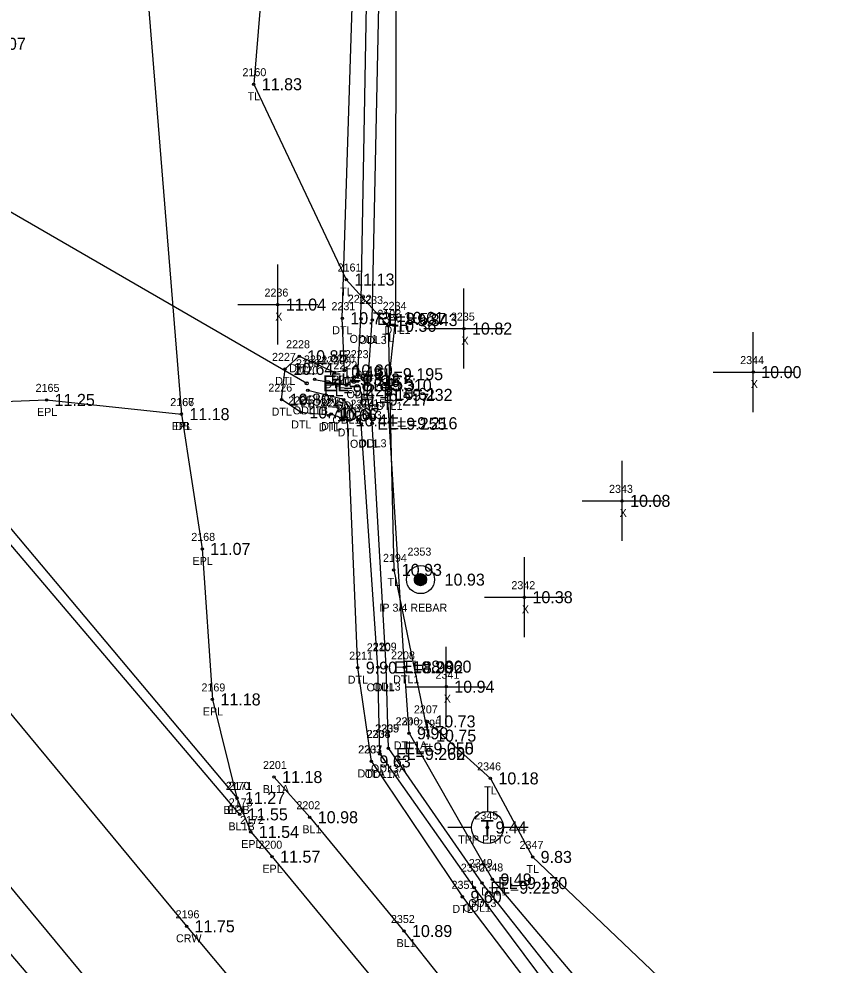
# Model space of a CAD drawing. Extents: x 2042211 to 2045853, y 303080 to 309569.
# Drawn here: x 2044366.6 to 2044468.4, y 304797.6 to 304915.7 of the extents above; entities that cross this region are included whole.
import ezdxf

# ---------------------------------------------------------------- set-up
doc = ezdxf.new("R2010")
doc.units = 0
for name, color, linetype in [('BR_500YR_SCOUR', 7, 'Continuous'), ('RD_DTM_BkLn1', 7, 'Continuous'), ('RD_DTM_BkLn_txCode', 7, 'Continuous'), ('RD_EX_DR_Pipe_txCode', 7, 'Continuous'), ('RD_EX_Driveway', 7, 'Continuous'), ('RD_EX_Driveway_txCode', 7, 'Continuous'), ('RD_EX_DV_Prop_txCode', 7, 'Continuous'), ('RD_EX_H2O', 7, 'Continuous'), ('RD_EX_H2O_txCode', 7, 'Continuous'), ('RD_EX_Misc', 7, 'Continuous'), ('RD_EX_Misc_txCode', 7, 'Continuous'), ('RD_EX_Road', 7, 'Continuous'), ('RD_EX_Road_txCode', 7, 'Continuous'), ('RD_EX_TX_Driveway_ELEV', 7, 'Continuous'), ('RD_EX_TX_DV_Prop_ELEV', 7, 'Continuous'), ('RD_EX_TX_H2O_ELEV', 7, 'Continuous'), ('RD_EX_TX_Misc_ELEV', 7, 'Continuous'), ('RD_EX_TX_Road_ELEV', 7, 'Continuous'), ('RD_EX_TX_UT_ELEV', 7, 'Continuous'), ('RD_EX_TX_VEG_ELEV', 7, 'Continuous'), ('RD_EX_UT_txCode', 7, 'Continuous'), ('RD_EX_VEG_txCode', 7, 'Continuous'), ('RD_HC_Survey_ELEV', 7, 'Continuous'), ('RD_HC_Survey_txCode', 7, 'Continuous'), ('RD_SMD_Locator', 7, 'Continuous'), ('RD_TX_Pipe_ElevEX', 7, 'Continuous')]:
    doc.layers.add(name, color=color, linetype=linetype)

msp = doc.modelspace()

# ---------------------------------------------------------------- linework, layer by layer
at = {"layer": 'BR_500YR_SCOUR'}
for p, q in [((2044346.71, 304902.5), (2044402.48, 304870.21)), ((2044416.37, 304845), (2044416.37, 304846.39)), ((2044416.41, 304844.99), (2044416.41, 304846.4)), ((2044416.44, 304844.97), (2044416.44, 304846.41)), ((2044416.48, 304844.96), (2044416.48, 304846.43)), ((2044416.51, 304844.95), (2044416.51, 304846.43)), ((2044416.55, 304844.95), (2044416.55, 304846.44)), ((2044416.58, 304844.94), (2044416.58, 304846.45)), ((2044416.62, 304844.94), (2044416.62, 304846.45)), ((2044416.65, 304844.93), (2044416.65, 304846.45)), ((2044416.69, 304844.93), (2044416.69, 304846.46)), ((2044416.72, 304844.93), (2044416.72, 304846.45)), ((2044416.76, 304844.94), (2044416.76, 304846.45)), ((2044416.79, 304844.94), (2044416.79, 304846.45)), ((2044416.83, 304844.95), (2044416.83, 304846.44)), ((2044416.86, 304844.95), (2044416.86, 304846.43)), ((2044416.9, 304844.96), (2044416.9, 304846.43)), ((2044416.93, 304844.97), (2044416.93, 304846.41)), ((2044416.97, 304844.99), (2044416.97, 304846.4)), ((2044417, 304845), (2044417, 304846.39)), ((2044415.95, 304845.5), (2044415.95, 304845.89)), ((2044415.99, 304845.4), (2044415.99, 304845.99)), ((2044416.02, 304845.32), (2044416.02, 304846.06)), ((2044416.06, 304845.27), (2044416.06, 304846.12)), ((2044416.09, 304845.22), (2044416.09, 304846.17)), ((2044416.13, 304845.18), (2044416.13, 304846.21)), ((2044416.16, 304845.14), (2044416.16, 304846.24)), ((2044416.2, 304845.11), (2044416.2, 304846.28)), ((2044416.23, 304845.08), (2044416.23, 304846.3)), ((2044416.27, 304845.06), (2044416.27, 304846.33)), ((2044416.3, 304845.04), (2044416.3, 304846.35)), ((2044416.34, 304845.02), (2044416.34, 304846.37)), ((2044417.04, 304845.02), (2044417.04, 304846.37)), ((2044417.07, 304845.04), (2044417.07, 304846.35)), ((2044417.11, 304845.06), (2044417.11, 304846.33)), ((2044417.14, 304845.08), (2044417.14, 304846.3)), ((2044417.18, 304845.11), (2044417.18, 304846.28)), ((2044417.21, 304845.14), (2044417.21, 304846.24)), ((2044417.25, 304845.18), (2044417.25, 304846.21)), ((2044417.28, 304845.22), (2044417.28, 304846.17)), ((2044417.32, 304845.27), (2044417.32, 304846.12)), ((2044417.35, 304845.32), (2044417.35, 304846.06)), ((2044417.39, 304845.4), (2044417.39, 304845.99)), ((2044417.42, 304845.5), (2044417.42, 304845.89)), ((2044425.04, 304819.81), (2044425.04, 304816.74)), ((2044420.11, 304814.76), (2044423.04, 304814.76)), ((2044427.04, 304814.76), (2044430.11, 304814.76))]:
    msp.add_line(p, q, dxfattribs=at)
msp.add_lwpolyline([(2044387.58, 304996.88), (2044390.53, 304961.86), (2044388.93, 304944.71), (2044397.82, 304931.38), (2044395.87, 304907.56), (2044407.42, 304883.17), (2044412.64, 304877.39), (2044413.34, 304846.91), (2044417.62, 304826.21), (2044417.53, 304827.99), (2044425.41, 304820.87), (2044430.68, 304811.06), (2044486.4, 304757.95), (2044546.53, 304677.07), (2044611.02, 304596.16), (2044662.5, 304521.9), (2044713.91, 304454.08), (2044725.96, 304441.86), (2044733.75, 304433.55)], dxfattribs=at)
for centre, radius in [((2044395.87, 304907.56), 0.15), ((2044407.42, 304883.17), 0.15), ((2044412.64, 304877.39), 0.15), ((2044402.48, 304870.21), 0.2), ((2044416.69, 304845.69), 1.75), ((2044416.69, 304845.69), 0.761), ((2044416.69, 304845.69), 0.15), ((2044417.53, 304827.99), 0.15), ((2044417.62, 304826.21), 0.15), ((2044425.41, 304820.87), 0.15), ((2044425.04, 304814.74), 2), ((2044425.04, 304814.74), 0.15), ((2044430.68, 304811.06), 0.15)]:
    msp.add_circle(centre, radius, dxfattribs=at)
at = {"layer": 'RD_DTM_BkLn1'}
for p, q in [((2044333.28, 304887.89), (2044394.1, 304816.38)), ((2044346.01, 304875.31), (2044393.77, 304818.44))]:
    msp.add_line(p, q, dxfattribs=at)
for points in [[(2043528.91, 305830.2), (2043556.35, 305797.19), (2043619.96, 305720.85), (2043684.02, 305644.21), (2043747.98, 305567.9), (2043812.35, 305491.13), (2043876, 305414.64), (2043940.22, 305337.83), (2044003.86, 305261.82), (2044067.88, 305184.94), (2044131, 305108.73), (2044195.62, 305032.03), (2044259.59, 304955.88), (2044323.63, 304879.52), (2044387.48, 304802.4), (2044451.92, 304725.21), (2044515.94, 304648.42), (2044581.15, 304571.52), (2044645.01, 304495.17), (2044708.42, 304418.52), (2044772.84, 304341.13)], [(2043798.36, 305479.17), (2043862.32, 305402.71), (2043926.37, 305326.69), (2043989.74, 305249.79), (2043988.33, 305246.75), (2043991.19, 305243.51), (2043994.75, 305243.65), (2044053.09, 305173.37), (2044116.28, 305094.9), (2044180.2, 305019.52), (2044245.63, 304943.51), (2044308.37, 304866.05), (2044373.1, 304789.96), (2044438.35, 304712.62), (2044501.57, 304636.05), (2044528.47, 304600.32), (2044565.87, 304558.85), (2044630.47, 304482.97), (2044694.06, 304405.2), (2044697.06, 304397.81), (2044701.81, 304392.08), (2044707.96, 304388.87), (2044759.04, 304329.78)], [(2044398.41, 304821.04), (2044402.86, 304816.02), (2044414.62, 304801.81), (2044465.4, 304737.7), (2044530.97, 304661.39), (2044596.61, 304584.37), (2044660.09, 304507.62), (2044710.08, 304447.81), (2044714.26, 304444.21), (2044718.28, 304439), (2044721.7, 304430.82), (2044787.25, 304353.1)]]:
    msp.add_lwpolyline(points, dxfattribs=at)
at = {"layer": 'RD_EX_Driveway'}
msp.add_lwpolyline([(2044375.76, 304998.28), (2044380.01, 304949.11), (2044381.7, 304930.26), (2044386.83, 304866.36)], dxfattribs=at)
at = {"layer": 'RD_EX_H2O'}
for points in [[(2044403.47, 304870.69), (2044407.44, 304869.96), (2044408.86, 304871.35), (2044409.24, 304878.26), (2044410.13, 304929), (2044410.94, 304977.69), (2044415.72, 305077.93), (2044415.23, 305082.87), (2044413.63, 305085.18), (2044400.37, 305083.8), (2044376.8, 305083.33)], [(2044412.68, 304824.61), (2044412.4, 304834.83), (2044410.65, 304865.22), (2044410.04, 304868.77), (2044410.66, 304878.11), (2044411.75, 304929.17), (2044412.06, 304977.88), (2044417.16, 305077.8), (2044420.35, 305084.11), (2044441.54, 305085.32)], [(2044415.25, 304826.5), (2044414.68, 304834.74), (2044412.57, 304868.88), (2044413.59, 304878.38), (2044413.66, 304929.44), (2044414.3, 304978.48), (2044418.39, 305077.45), (2044423.01, 305082.15), (2044441.95, 305081.13)], [(2044410.56, 304822.99), (2044408.85, 304834.7), (2044407.58, 304865.58), (2044405.53, 304866.37), (2044405.23, 304866.22), (2044401.8, 304866.57), (2044399.35, 304868.17), (2044399.78, 304872.01), (2044401.54, 304873.59), (2044405.93, 304871.59), (2044407.19, 304871.81), (2044406.92, 304878.34), (2044408.47, 304927.6)], [(2044415.25, 304826.5), (2044425.66, 304808.25), (2044476.98, 304747.65), (2044539.62, 304670.39), (2044605.13, 304591.24), (2044669.3, 304516.3), (2044710.53, 304469.32), (2044713.85, 304468.76), (2044716.6, 304472.63), (2044721.53, 304481.66), (2044732.23, 304519.55), (2044759.21, 304613.29), (2044789.62, 304712.59), (2044819.6, 304810.16), (2044847.46, 304908.11)], [(2044411.61, 304823.92), (2044411.36, 304834.74), (2044409.29, 304865.16), (2044407.1, 304868.17), (2044402.62, 304869.33)], [(2044412.68, 304824.61), (2044424.35, 304807.8), (2044474.04, 304744.84), (2044537.22, 304668.23), (2044604.12, 304590.58), (2044668.25, 304515.54), (2044711.53, 304466.18), (2044714.74, 304463.76), (2044717.49, 304460.61)], [(2044410.56, 304822.99), (2044421.91, 304806.08), (2044470.67, 304741.87), (2044535.46, 304666.28), (2044602.12, 304589.07), (2044666.31, 304514.2), (2044707.72, 304463.54), (2044711.05, 304453.94), (2044714.6, 304446.34)], [(2044411.61, 304823.92), (2044423.39, 304807.22), (2044471.39, 304742.74), (2044536.14, 304667.19), (2044602.88, 304589.74), (2044667.18, 304514.78), (2044710.55, 304465.6), (2044713.57, 304459.34), (2044715.66, 304454.88)]]:
    msp.add_lwpolyline(points, dxfattribs=at)
at = {"layer": 'RD_EX_Misc'}
for p, q in [((2044398.87, 304875.04), (2044398.87, 304885.04)), ((2044422.11, 304872.04), (2044422.11, 304882.04)), ((2044393.87, 304880.04), (2044403.87, 304880.04)), ((2044417.11, 304877.04), (2044427.11, 304877.04)), ((2044458.22, 304866.61), (2044458.22, 304876.61)), ((2044453.22, 304871.61), (2044463.22, 304871.61)), ((2044441.85, 304850.53), (2044441.85, 304860.53)), ((2044436.85, 304855.53), (2044446.85, 304855.53)), ((2044429.66, 304838.5), (2044429.66, 304848.5)), ((2044424.66, 304843.5), (2044434.66, 304843.5)), ((2044419.9, 304827.32), (2044419.9, 304837.32)), ((2044414.9, 304832.32), (2044424.9, 304832.32))]:
    msp.add_line(p, q, dxfattribs=at)
at = {"layer": 'RD_EX_Road'}
for points in [[(2043522.11, 305820), (2043547.67, 305789.85), (2043610.72, 305713.32), (2043674.95, 305636.32), (2043738.18, 305559.62), (2043802.42, 305482.71), (2043865.72, 305405.84), (2043929.53, 305328.85), (2043994.13, 305253.28), (2044057.4, 305176.5), (2044121.27, 305100.2), (2044185.29, 305023.54), (2044249.56, 304947.28), (2044313.31, 304870.31), (2044377.09, 304793.29), (2044442, 304716.26), (2044505.92, 304639.55), (2044570.44, 304562.35), (2044634.61, 304485.93), (2044698.46, 304409.27), (2044762.46, 304332.37)], [(2044013.41, 305270.34), (2044077.97, 305194.15), (2044141.4, 305117.67), (2044205.92, 305040.83), (2044269.54, 304964.65), (2044331.73, 304891.04), (2044335.22, 304889.2), (2044346.01, 304875.31), (2044356.18, 304867.61), (2044370.01, 304868.14), (2044386.83, 304866.36), (2044389.44, 304849.53), (2044390.71, 304830.73), (2044393.77, 304818.44), (2044395.5, 304814.18), (2044398.16, 304811.09), (2044461.8, 304734.03), (2044526.04, 304657.6), (2044591.28, 304580.23), (2044655.29, 304503.62), (2044718.26, 304427.32), (2044783.13, 304349.86)]]:
    msp.add_lwpolyline(points, dxfattribs=at)
at = {"layer": 'RD_SMD_Locator'}
for centre in [(2044398.87, 304880.04), (2044406.92, 304878.34), (2044409.24, 304878.26), (2044413.59, 304878.38), (2044410.66, 304878.11), (2044422.11, 304877.04), (2044401.54, 304873.59), (2044399.78, 304872.01), (2044405.93, 304871.59), (2044407.19, 304871.81), (2044408.86, 304871.35), (2044458.22, 304871.61), (2044403.47, 304870.69), (2044407.44, 304869.96), (2044402.62, 304869.33), (2044410.04, 304868.77), (2044412.57, 304868.88), (2044370.01, 304868.14), (2044399.35, 304868.17), (2044407.1, 304868.17), (2044386.83, 304866.36), (2044386.83, 304866.36), (2044401.8, 304866.57), (2044405.53, 304866.37), (2044405.23, 304866.22), (2044407.58, 304865.58), (2044409.29, 304865.16), (2044410.65, 304865.22), (2044441.85, 304855.53), (2044389.44, 304849.53), (2044413.34, 304846.91), (2044429.66, 304843.5), (2044408.85, 304834.7), (2044411.36, 304834.74), (2044412.4, 304834.83), (2044414.68, 304834.74), (2044419.9, 304832.32), (2044390.71, 304830.73), (2044415.25, 304826.5), (2044415.25, 304826.5), (2044411.61, 304823.92), (2044411.61, 304823.92), (2044412.68, 304824.61), (2044412.68, 304824.61), (2044410.56, 304822.99), (2044410.56, 304822.99), (2044398.41, 304821.04), (2044393.77, 304818.44), (2044393.77, 304818.44), (2044394.1, 304816.38), (2044402.86, 304816.02), (2044395.5, 304814.18), (2044398.16, 304811.09), (2044424.35, 304807.8), (2044425.66, 304808.25), (2044421.91, 304806.08), (2044423.39, 304807.22), (2044387.48, 304802.4), (2044414.62, 304801.81)]:
    msp.add_circle(centre, 0.15, dxfattribs=at)

# ---------------------------------------------------------------- texts
at = {"layer": 'BR_500YR_SCOUR'}
msp.add_text('T', height=2, dxfattribs=at).set_placement((2044424.19, 304813.69))
at = {"layer": 'RD_DTM_BkLn_txCode'}
for s, p in [('2201', (2044397.02, 304822.04)), ('2171', (2044392.71, 304819.44)), ('BL1A', (2044397, 304819.04)), ('2173', (2044392.75, 304817.38)), ('2202', (2044401.19, 304817.02)), ('BL3B', (2044392.09, 304816.44)), ('BL1B', (2044392.71, 304814.38)), ('BL1', (2044401.94, 304814.02)), ('2352', (2044412.99, 304802.81)), ('BL1', (2044413.7, 304799.81))]:
    msp.add_text(s, height=1, dxfattribs=at).set_placement(p)
at = {"layer": 'RD_EX_DR_Pipe_txCode'}
for s, p in [('2188', (2044401.14, 304872.21)), ('PB', (2044401.7, 304867.21))]:
    msp.add_text(s, height=1, dxfattribs=at).set_placement(p)
at = {"layer": 'RD_EX_Driveway_txCode'}
for s, p in [('2167', (2044385.46, 304867.36)), ('DB', (2044386.05, 304864.36))]:
    msp.add_text(s, height=1, dxfattribs=at).set_placement(p)
at = {"layer": 'RD_EX_DV_Prop_txCode'}
for s, p in [('2353', (2044415.06, 304848.69)), ('IP 3/4 REBAR', (2044411.55, 304841.69))]:
    msp.add_text(s, height=1, dxfattribs=at).set_placement(p)
at = {"layer": 'RD_EX_H2O_txCode'}
for s, p in [('2232', (2044407.61, 304880.26)), ('2233', (2044409.03, 304880.11)), ('2231', (2044405.57, 304879.34)), ('2234', (2044411.96, 304879.38)), ('DTL', (2044405.67, 304876.34)), ('DTL1', (2044412.18, 304876.38)), ('ODL1', (2044407.83, 304875.26)), ('ODL3', (2044408.97, 304875.11)), ('2228', (2044399.91, 304874.59)), ('2227', (2044398.15, 304873.01)), ('2221', (2044402.13, 304872.69)), ('2229', (2044404.3, 304872.59)), ('2230', (2044405.52, 304872.81)), ('2223', (2044407.23, 304873.35)), ('DTL', (2044400.3, 304871.59)), ('2222', (2044405.81, 304871.96)), ('2220', (2044400.95, 304871.33)), ('2218', (2044405.76, 304870.17)), ('2216', (2044408.67, 304870.77)), ('2226', (2044397.69, 304869.17)), ('DTL', (2044398.54, 304870.01)), ('DTL', (2044404.68, 304869.59)), ('DTL', (2044405.95, 304869.81)), ('2217', (2044411.22, 304869.88)), ('ODL1', (2044407.45, 304868.35)), ('2225', (2044400.17, 304867.57)), ('ODL1A', (2044401.58, 304867.69)), ('2224', (2044403.6, 304867.22)), ('2219', (2044404.18, 304867.37)), ('ODL1', (2044406.03, 304866.96)), ('2214', (2044407.94, 304867.16)), ('2215', (2044409.3, 304867.22)), ('DTL1', (2044411.16, 304866.88)), ('DTL', (2044398.1, 304866.17)), ('ODL1B', (2044400.74, 304866.33)), ('2213', (2044406.24, 304866.58)), ('ODL3', (2044408.34, 304865.77)), ('DTL', (2044400.55, 304864.57)), ('DTL', (2044404.28, 304864.37)), ('ODL1', (2044405.69, 304865.17)), ('DTL', (2044403.98, 304864.22)), ('DTL', (2044406.34, 304863.58)), ('ODL1', (2044407.88, 304862.16)), ('ODL3', (2044408.95, 304862.22)), ('2210', (2044409.98, 304836.74)), ('2209', (2044410.73, 304836.83)), ('2211', (2044407.78, 304835.7)), ('2208', (2044413.01, 304835.74)), ('DTL', (2044407.6, 304832.7)), ('DTL1', (2044413.27, 304832.74)), ('ODL1', (2044409.95, 304831.74)), ('ODL3', (2044410.71, 304831.83)), ('2205', (2044411.01, 304826.61)), ('2339', (2044411.05, 304826.61)), ('2206', (2044413.56, 304827.5)), ('2340', (2044413.58, 304827.5)), ('2204', (2044409.94, 304825.92)), ('2338', (2044409.98, 304825.92)), ('DTL1A', (2044413.35, 304824.5)), ('DTL1A', (2044413.35, 304824.5)), ('2203', (2044408.89, 304823.99)), ('2337', (2044408.93, 304823.99)), ('DTLA', (2044408.83, 304820.99)), ('DTLA', (2044408.83, 304820.99)), ('ODL1A', (2044409.71, 304820.92)), ('ODL1A', (2044409.71, 304820.92)), ('ODL3A', (2044410.5, 304821.61)), ('ODL3A', (2044410.5, 304821.61)), ('2350', (2044421.72, 304809.22)), ('2349', (2044422.72, 304809.8)), ('2348', (2044424.03, 304809.25)), ('2351', (2044420.56, 304807.08)), ('DTL1', (2044424.25, 304806.25)), ('DTL', (2044420.66, 304804.08)), ('ODL1', (2044421.98, 304804.22)), ('ODL3', (2044422.66, 304804.8))]:
    msp.add_text(s, height=1, dxfattribs=at).set_placement(p)
at = {"layer": 'RD_EX_Misc_txCode'}
for s, p in [('2236', (2044397.21, 304881.04)), ('X', (2044398.55, 304878.04)), ('2235', (2044420.48, 304878.04)), ('X', (2044421.8, 304875.04)), ('2344', (2044456.59, 304872.61)), ('X', (2044457.91, 304869.61)), ('2343', (2044440.22, 304856.53)), ('X', (2044441.54, 304853.53)), ('2342', (2044428.03, 304844.5)), ('X', (2044429.34, 304841.5)), ('2341', (2044418.56, 304833.32)), ('X', (2044419.59, 304830.32))]:
    msp.add_text(s, height=1, dxfattribs=at).set_placement(p)
at = {"layer": 'RD_EX_Road_txCode'}
for s, p in [('2165', (2044368.64, 304869.14)), ('2166', (2044385.44, 304867.36)), ('EPL', (2044368.81, 304866.14)), ('EPL', (2044385.63, 304864.36)), ('2168', (2044388.07, 304850.53)), ('EPL', (2044388.23, 304847.53)), ('2169', (2044389.34, 304831.73)), ('EPL', (2044389.51, 304828.73)), ('2170', (2044392.38, 304819.44)), ('EPL', (2044392.56, 304816.44)), ('2172', (2044394.16, 304815.18)), ('EPL', (2044394.3, 304812.18)), ('2200', (2044396.45, 304812.09)), ('EPL', (2044396.95, 304809.09))]:
    msp.add_text(s, height=1, dxfattribs=at).set_placement(p)
at = {"layer": 'RD_EX_TX_Driveway_ELEV'}
for s, p in [('11.07', (2044362.39, 304911.86)), ('11.18', (2044387.83, 304865.61))]:
    msp.add_text(s, height=1.5, dxfattribs=at).set_placement(p)
at = {"layer": 'RD_EX_TX_DV_Prop_ELEV'}
msp.add_text('10.93', height=1.5, dxfattribs=at).set_placement((2044419.69, 304844.94))
at = {"layer": 'RD_EX_TX_H2O_ELEV'}
for s, p in [('10.73', (2044407.92, 304877.59)), ('EL=9.537', (2044411.24, 304877.51)), ('EL=9.343', (2044412.66, 304877.36)), ('10.61', (2044414.59, 304877.63)), ('10.85', (2044402.54, 304872.84)), ('10.64', (2044400.78, 304871.26)), ('10.30', (2044408.19, 304871.06)), ('EL=9.312', (2044405.47, 304869.94)), ('10.49', (2044406.93, 304870.84)), ('EL=9.195', (2044410.86, 304870.6)), ('EL=9.229', (2044404.62, 304868.58)), ('EL=9.310', (2044409.44, 304869.21)), ('10.80', (2044400.35, 304867.42)), ('EL=9.217', (2044409.1, 304867.42)), ('EL=9.232', (2044412.04, 304868.02)), ('10.61', (2044413.57, 304868.13)), ('10.71', (2044402.8, 304865.82)), ('10.66', (2044406.23, 304865.47)), ('10.67', (2044406.53, 304865.62)), ('10.44', (2044408.58, 304864.83)), ('EL=9.255', (2044411.29, 304864.41)), ('EL=9.216', (2044412.65, 304864.47)), ('9.90', (2044409.85, 304833.95)), ('EL=8.992', (2044413.36, 304833.99)), ('EL=8.860', (2044414.4, 304834.08)), ('10.26', (2044415.68, 304833.99)), ('9.99', (2044416.25, 304825.75)), ('9.99', (2044416.25, 304825.75)), ('EL=9.055', (2044414.68, 304823.86)), ('EL=9.050', (2044414.68, 304823.86)), ('EL=9.262', (2044413.61, 304823.17)), ('EL=9.260', (2044413.61, 304823.17)), ('9.63', (2044411.56, 304822.24)), ('9.63', (2044411.56, 304822.24)), ('EL=9.170', (2044426.35, 304807.05)), ('9.49', (2044426.66, 304807.5)), ('EL=9.223', (2044425.39, 304806.47)), ('9.60', (2044422.91, 304805.33))]:
    msp.add_text(s, height=1.5, dxfattribs=at).set_placement(p)
at = {"layer": 'RD_EX_TX_Misc_ELEV'}
for s, p in [('11.04', (2044399.87, 304879.29)), ('10.82', (2044423.11, 304876.29)), ('10.00', (2044459.22, 304870.86)), ('10.08', (2044442.85, 304854.78)), ('10.38', (2044430.66, 304842.75)), ('10.94', (2044420.9, 304831.57)), ('11.18', (2044399.41, 304820.29)), ('11.27', (2044394.77, 304817.69)), ('11.55', (2044395.1, 304815.63)), ('10.98', (2044403.86, 304815.27)), ('10.89', (2044415.62, 304801.06))]:
    msp.add_text(s, height=1.5, dxfattribs=at).set_placement(p)
at = {"layer": 'RD_EX_TX_Road_ELEV'}
for s, p in [('11.25', (2044371.01, 304867.39)), ('11.18', (2044387.83, 304865.61)), ('11.07', (2044390.44, 304848.78)), ('11.18', (2044391.71, 304829.98)), ('11.27', (2044394.77, 304817.69)), ('11.54', (2044396.5, 304813.43)), ('11.57', (2044399.16, 304810.34))]:
    msp.add_text(s, height=1.5, dxfattribs=at).set_placement(p)
at = {"layer": 'RD_EX_TX_UT_ELEV'}
msp.add_text('9.44', height=1.5, dxfattribs=at).set_placement((2044426.04, 304813.99))
at = {"layer": 'RD_EX_TX_VEG_ELEV'}
for s, p in [('11.83', (2044396.87, 304906.81)), ('11.13', (2044408.42, 304882.42)), ('10.36', (2044413.64, 304876.64)), ('10.93', (2044414.34, 304846.16)), ('10.73', (2044418.53, 304827.24)), ('10.75', (2044418.62, 304825.46)), ('10.18', (2044426.41, 304820.12)), ('9.83', (2044431.68, 304810.31))]:
    msp.add_text(s, height=1.5, dxfattribs=at).set_placement(p)
at = {"layer": 'RD_EX_UT_txCode'}
for s, p in [('2345', (2044423.41, 304815.74)), ('TPP PRTC', (2044421.39, 304812.74))]:
    msp.add_text(s, height=1, dxfattribs=at).set_placement(p)
at = {"layer": 'RD_EX_VEG_txCode'}
for s, p in [('2160', (2044394.46, 304908.56)), ('TL', (2044395.1, 304905.56)), ('2161', (2044406.34, 304884.17)), ('TL', (2044406.65, 304881.17)), ('2193', (2044411.3, 304878.39)), ('TL', (2044411.87, 304875.39)), ('2194', (2044412, 304847.91)), ('TL', (2044412.57, 304844.91)), ('2207', (2044415.86, 304828.99)), ('2195', (2044416.27, 304827.21)), ('TL', (2044416.75, 304825.99)), ('TL', (2044416.85, 304824.21)), ('2346', (2044423.76, 304821.87)), ('TL', (2044424.64, 304818.87)), ('2347', (2044429.05, 304812.06)), ('TL', (2044429.91, 304809.06))]:
    msp.add_text(s, height=1, dxfattribs=at).set_placement(p)
at = {"layer": 'RD_HC_Survey_ELEV'}
msp.add_text('11.75', height=1.5, dxfattribs=at).set_placement((2044388.48, 304801.65))
at = {"layer": 'RD_HC_Survey_txCode'}
for s, p in [('2196', (2044386.11, 304803.4)), ('CRW', (2044386.16, 304800.4))]:
    msp.add_text(s, height=1, dxfattribs=at).set_placement(p)
at = {"layer": 'RD_TX_Pipe_ElevEX'}
msp.add_text('EL=8.855', height=2, dxfattribs=at).set_placement((2044404.48, 304869.21))

doc.saveas('drawing.dxf')
